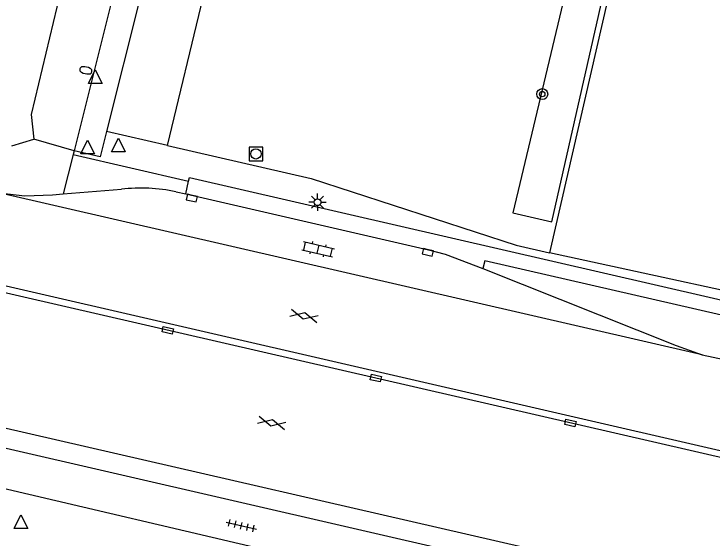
# Model space of a CAD drawing. Extents: x 128999 to 131010, y 395498 to 399007.
# Drawn here: x 129709.6 to 129760.3, y 396924.7 to 396962.8 of the extents above; entities that cross this region are included whole.
import ezdxf

# ---------------------------------------------------------------- set-up
doc = ezdxf.new("R2010")
doc.units = 0
for name, color, linetype in [('gg-afsc-hekwerk', 7, 'Continuous'), ('gg-knt-onverhard', 7, 'Continuous'), ('gg-knt-verharding', 7, 'Continuous'), ('gg-kntw-bovenkant insteek waterloop', 7, 'Continuous'), ('gt-grn-groengrens', 7, 'Continuous'), ('gt-grn-weggrens', 7, 'Continuous'), ('gt-symb-boom', 7, 'Continuous'), ('gt-symb-brandkraan', 7, 'Continuous'), ('gt-symb-gesloten verharding', 7, 'Continuous'), ('gt-symb-klinker verharding', 7, 'Continuous'), ('gt-symb-kolk', 7, 'Continuous'), ('gt-symb-kolk center center', 7, 'Continuous'), ('gt-symb-lichtmast', 7, 'Continuous'), ('gt-symb-rioolschacht', 7, 'Continuous'), ('gt-symb-tegel verharding', 7, 'Continuous'), ('gt-symb-waterafsluiter', 7, 'Continuous')]:
    doc.layers.add(name, color=color, linetype=linetype)

# ---------------------------------------------------------------- blocks, each defined once
blk = doc.blocks.new('gt0-WAFSL')
at = {"layer": 'gt-symb-waterafsluiter'}
for p, q in [((-0.5, -0.333), (0, 0.667)), ((0, 0.667), (0.5, -0.333)), ((0.5, -0.333), (-0.5, -0.333))]:
    blk.add_line(p, q, dxfattribs=at)
blk = doc.blocks.new('gt0-BR')
at = {"layer": 'gt-symb-brandkraan'}
for centre, radius, start, end in [((-0.244, 0), 0.206, 107.5669, 252.4331), ((0.599, -2.664), 3, 106.892, 107.5669), ((0, -0.691), 0.938, 73.108, 106.892), ((-0.599, -2.664), 3, 72.4331, 73.108), ((0.244, 0), 0.206, 287.567, 72.4331), ((0.599, 2.664), 3, 252.4331, 253.108), ((0, 0.691), 0.938, 253.108, 286.8921), ((-0.599, 2.664), 3, 286.8921, 287.567)]:
    blk.add_arc(centre, radius, start, end, dxfattribs=at)
blk = doc.blocks.new('gt0-LMAST')
at = {"layer": 'gt-symb-lichtmast'}
for p, q in [((-0.005, 0.246), (-0.005, 0.621)), ((-0.182, 0.173), (-0.447, 0.438)), ((0.172, 0.173), (0.437, 0.438)), ((-0.255, -0.004), (-0.63, -0.004)), ((-0.182, -0.181), (-0.447, -0.446)), ((-0.005, -0.254), (-0.005, -0.629)), ((0.437, -0.446), (0.172, -0.181)), ((0.245, -0.004), (0.62, -0.004))]:
    blk.add_line(p, q, dxfattribs=at)
blk.add_circle((-0.005, -0.004), 0.25, dxfattribs=at)
blk = doc.blocks.new('gt0-KOLK')
at = {"layer": 'gt-symb-kolk'}
blk.add_lwpolyline([(0, 0), (0.375, 0), (0.375, 0.4), (-0.375, 0.4), (-0.375, 0), (0, 0)], dxfattribs=at)
blk = doc.blocks.new('gt0-RS')
at = {"layer": 'gt-symb-rioolschacht'}
blk.add_lwpolyline([(-0.5, -0.5), (0.5, -0.5), (0.5, 0.5), (-0.5, 0.5)], close=True, dxfattribs=at)
blk.add_circle((0, 0), 0.375, dxfattribs=at)
blk = doc.blocks.new('gt0-BOOM')
at = {"layer": 'gt-symb-boom'}
for radius in [0.4, 0.2]:
    blk.add_circle((0, 0), radius, dxfattribs=at)
blk = doc.blocks.new('gt0-KOLKCC')
at = {"layer": 'gt-symb-kolk center center'}
blk.add_lwpolyline([(-0.375, 0.2), (0.375, 0.2), (0.375, -0.2), (-0.375, -0.2)], close=True, dxfattribs=at)
blk = doc.blocks.new('gt0-GESVH1')
at = {"layer": 'gt-symb-gesloten verharding'}
for p, q in [((-0.992, -0.261), (0.008, 0.239)), ((0.008, -0.261), (-0.992, 0.239)), ((0.008, 0.239), (1.008, -0.261)), ((1.008, 0.239), (0.008, -0.261))]:
    blk.add_line(p, q, dxfattribs=at)
blk = doc.blocks.new('gt0-KL1')
at = {"layer": 'gt-symb-klinker verharding'}
for p, q in [((-1.15, 0.3), (1.15, 0.3)), ((-1, -0.3), (-1, 0.3)), ((-0.5, 0.3), (-0.5, 0.45)), ((0, -0.3), (0, 0.3)), ((0.5, 0.3), (0.5, 0.45)), ((1, -0.3), (1, 0.3)), ((-1.15, -0.3), (1.15, -0.3)), ((-0.5, -0.45), (-0.5, -0.3)), ((0.5, -0.45), (0.5, -0.3))]:
    blk.add_line(p, q, dxfattribs=at)
blk = doc.blocks.new('gt0-TEG1')
at = {"layer": 'gt-symb-tegel verharding'}
for p, q in [((-1.125, 0), (1.125, 0)), ((-0.9, -0.25), (-0.9, 0.25)), ((-0.45, -0.25), (-0.45, 0.25)), ((0, -0.25), (0, 0.25)), ((0.45, -0.25), (0.45, 0.25)), ((0.9, -0.25), (0.9, 0.25))]:
    blk.add_line(p, q, dxfattribs=at)

msp = doc.modelspace()

# ---------------------------------------------------------------- linework, layer by layer
at = {"layer": 'gg-afsc-hekwerk'}
msp.add_line((129761.057, 397000), (129748.546, 396945.401), dxfattribs=at)
msp.add_lwpolyline([(129787.398, 396956.598), (129790.051, 396936.404), (129748.546, 396945.401)], dxfattribs=at)
at = {"layer": 'gg-knt-onverhard'}
for p, q in [((129717.675, 396967.577), (129714.003, 396952.841)), ((129719.438, 396966.568), (129716.337, 396954.234)), ((129716.337, 396954.234), (129715.877, 396952.403)), ((129715.877, 396952.403), (129714.003, 396952.841))]:
    msp.add_line(p, q, dxfattribs=at)
at = {"layer": 'gg-knt-verharding'}
for p, q in [((129625.685, 396951.833), (129777.498, 396916.933)), ((129625.376, 396950.488), (129777.13, 396915.522)), ((129676.723, 396950.446), (129785.061, 396925.488)), ((129722.106, 396949.693), (129722.311, 396950.634)), ((129713.205, 396949.693), (129717.424, 396950.039)), ((129759.642, 396938.006), (129708.486, 396949.778)), ((129721.395, 396949.85), (129722.106, 396949.693)), ((129759.642, 396938.006), (129783.238, 396932.645))]:
    msp.add_line(p, q, dxfattribs=at)
for points in [[(129722.311, 396950.634), (129722.365, 396950.884), (129790.221, 396935.26)], [(129708.486, 396949.778), (129710.421, 396949.568), (129712.425, 396949.629), (129713.205, 396949.693)], [(129722.106, 396949.693), (129739.739, 396945.638), (129740.946, 396945.309), (129743.692, 396944.284)], [(129785.061, 396925.488), (129784.959, 396925.01), (129698.728, 396944.852), (129695.661, 396945.295), (129693.667, 396945.515), (129677.689, 396946.801), (129675.912, 396947.009)], [(129774.652, 396937.758), (129743.836, 396944.839), (129743.692, 396944.284)], [(129743.692, 396944.284), (129757.738, 396938.681), (129759.642, 396938.006)], [(129708.74, 396928.318), (129727.948, 396923.824), (129731.174, 396923.133)]]:
    msp.add_lwpolyline(points, dxfattribs=at)
msp.add_arc((129718.832, 396937.82), 12.3, 77.9752, 96.5749, dxfattribs=at)
at = {"layer": 'gg-kntw-bovenkant insteek waterloop'}
msp.add_lwpolyline([(129745.861, 396948.317), (129748.696, 396947.674), (129756.78, 396983.294), (129765.081, 397020.464), (129763.163, 397020.928), (129745.861, 396948.317)], dxfattribs=at)
at = {"layer": 'gt-grn-groengrens'}
for p, q in [((129720.781, 396953.216), (129723.391, 396964.126)), ((129720.781, 396953.216), (129716.337, 396954.234)), ((129709.475, 396953.185), (129711.071, 396953.679)), ((129714.003, 396952.841), (129711.071, 396953.679)), ((129713.93, 396952.554), (129722.311, 396950.634))]:
    msp.add_line(p, q, dxfattribs=at)
for points in [[(129714.072, 396968.871), (129710.872, 396955.481), (129711.071, 396953.679)], [(129720.781, 396953.216), (129731.219, 396950.829), (129746.109, 396945.959), (129748.546, 396945.401)]]:
    msp.add_lwpolyline(points, dxfattribs=at)
at = {"layer": 'gt-grn-weggrens'}
for p, q in [((129713.93, 396952.554), (129713.205, 396949.693)), ((129714.003, 396952.841), (129713.93, 396952.554))]:
    msp.add_line(p, q, dxfattribs=at)

# ---------------------------------------------------------------- block references
at = {"layer": 'gt-symb-boom'}
msp.add_blockref('gt0-BOOM', (129748.009, 396956.954), dxfattribs=at)
at = {"layer": 'gt-symb-brandkraan', "rotation": -12.938810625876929}
msp.add_blockref('gt0-BR', (129714.845, 396958.684), dxfattribs=at)
at = {"layer": 'gt-symb-gesloten verharding'}
for p, rotation in [((129730.696, 396940.833), -12.938810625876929), ((129728.349, 396933.054), -12.938810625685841)]:
    msp.add_blockref('gt0-GESVH1', p, dxfattribs=dict(at, rotation=rotation))
at = {"layer": 'gt-symb-klinker verharding', "rotation": -12.938810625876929}
msp.add_blockref('gt0-KL1', (129731.723, 396945.677), dxfattribs=at)
at = {"layer": 'gt-symb-kolk'}
for p, rotation in [((129722.589, 396949.586), 167.52092819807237), ((129739.739, 396945.638), 167.06118937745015)]:
    msp.add_blockref('gt0-KOLK', p, dxfattribs=dict(at, rotation=rotation))
at = {"layer": 'gt-symb-kolk center center'}
for p, rotation in [((129720.793, 396939.775), 167.22875743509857), ((129735.912, 396936.298), 167.06118937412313), ((129750.055, 396933.043), 167.1728765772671)]:
    msp.add_blockref('gt0-KOLKCC', p, dxfattribs=dict(at, rotation=rotation))
at = {"layer": 'gt-symb-lichtmast'}
msp.add_blockref('gt0-LMAST', (129731.686, 396949.098), dxfattribs=at)
at = {"layer": 'gt-symb-rioolschacht'}
msp.add_blockref('gt0-RS', (129727.206, 396952.606), dxfattribs=at)
at = {"layer": 'gt-symb-tegel verharding', "rotation": -12.938810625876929}
msp.add_blockref('gt0-TEG1', (129726.148, 396925.568), dxfattribs=at)
at = {"layer": 'gt-symb-waterafsluiter'}
for p in [(129715.526, 396958.06), (129714.969, 396952.936), (129717.205, 396953.09), (129710.13, 396925.697)]:
    msp.add_blockref('gt0-WAFSL', p, dxfattribs=at)

doc.saveas('drawing.dxf')
